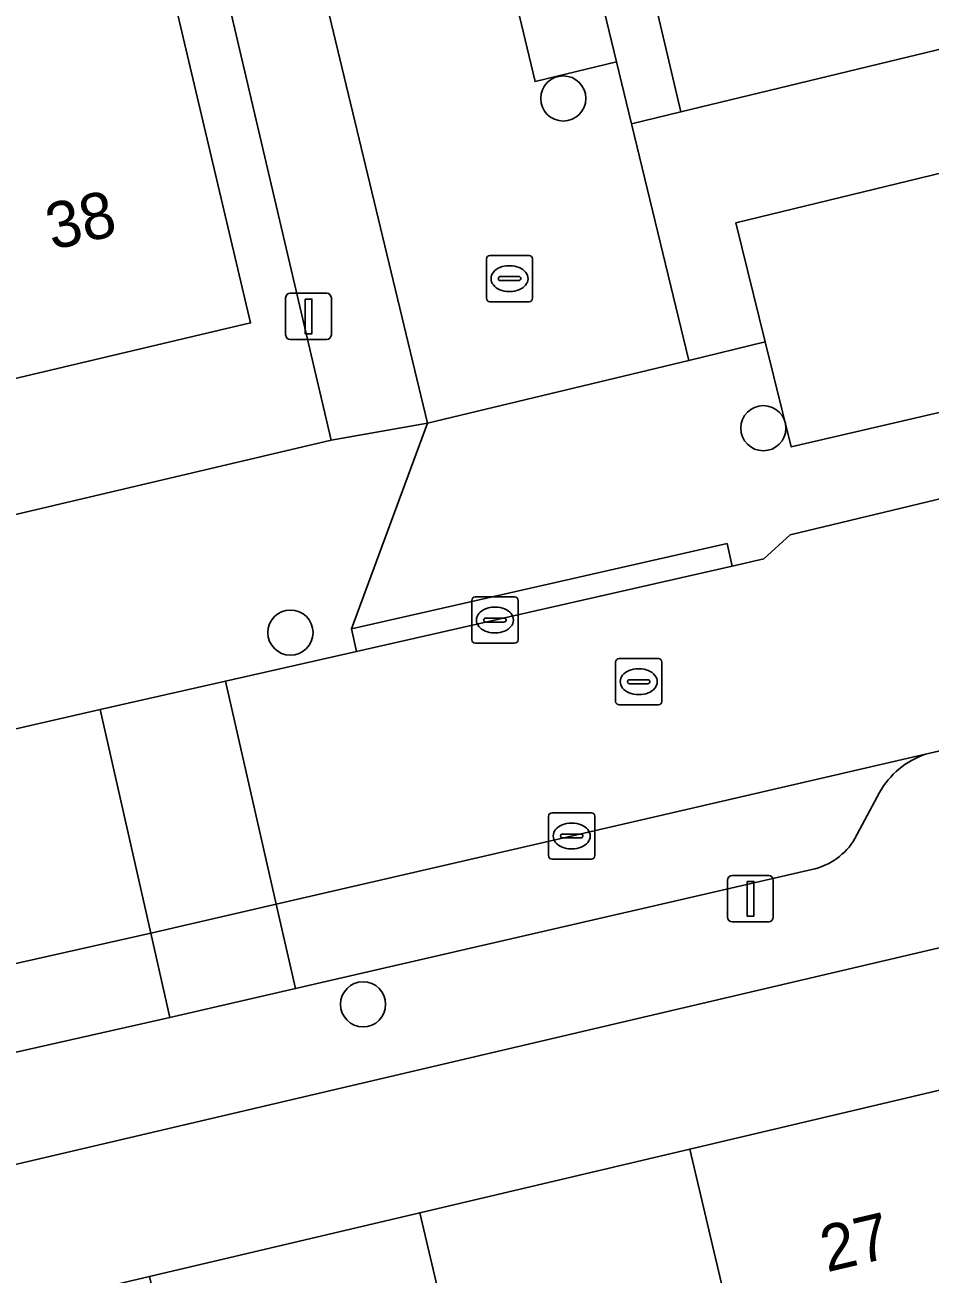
# Model space of a CAD drawing. Extents: x 158472 to 159562, y 388525 to 389606.
# Drawn here: x 159193.71 to 159213.31, y 388718.88 to 388745.92 of the extents above; entities that cross this region are included whole.
import ezdxf

# ---------------------------------------------------------------- set-up
doc = ezdxf.new("R2010")
doc.units = 0
for name, color, linetype in [('IMGEO_Boom', 7, 'Continuous'), ('IMGEO_Erf', 7, 'Continuous'), ('IMGEO_Kolk', 7, 'Continuous'), ('IMGEO_Lichtmast', 7, 'Continuous'), ('IMGEO_Pand', 7, 'Continuous'), ('IMGEO_Pand_nummerreeks', 7, 'Continuous'), ('IMGEO_Parkeervlak_open', 7, 'Continuous'), ('IMGEO_Rijbaan_lokaal_open', 7, 'Continuous'), ('IMGEO_Rioolput', 7, 'Continuous'), ('IMGEO_Voetpad_gesloten', 7, 'Continuous'), ('IMGEO_Voetpad_open', 7, 'Continuous')]:
    doc.layers.add(name, color=color, linetype=linetype)

msp = doc.modelspace()

# ---------------------------------------------------------------- linework, layer by layer
at = {"layer": 'IMGEO_Boom'}
for centre in [(159205.37, 388744.333), (159209.703, 388737.192), (159199.461, 388732.766), (159201.034, 388724.716)]:
    msp.add_circle(centre, 0.489, dxfattribs=at)
at = {"layer": 'IMGEO_Erf'}
for points in [[(159177.002, 388730.905), (159185.193, 388733.368), (159200.342, 388736.932), (159197.279, 388750)], [(159206.518, 388750), (159207.919, 388744.04), (159221.129, 388747.242)], [(159196.529, 388748.231), (159198.597, 388739.472), (159192.637, 388738.064), (159186.796, 388736.685), (159180.954, 388735.305), (159175.112, 388733.925), (159169.27, 388732.546), (159163.428, 388731.166), (159158.186, 388729.928), (159157.805, 388729.838), (159157.587, 388729.786), (159158.27, 388726.892), (159154.834, 388726.08), (159150.112, 388724.965), (159146.469, 388724.104), (159145.004, 388730.308), (159142.954, 388729.823), (159139.96, 388742.501), (159139.106, 388742.277), (159141.671, 388732.512), (159146.544, 388719.568), (159170.31, 388728.457)], [(159232.59, 388662.519), (159242.889, 388664.953), (159232.428, 388709.133), (159228.316, 388708.186), (159223.545, 388728.293), (159190.384, 388720.516), (159181.635, 388717.879), (159163.229, 388711.048)], [(159176.538, 388689.369), (159174.597, 388694.517), (159175.974, 388695.036), (159172.092, 388711.515), (159179.099, 388713.166), (159178.746, 388714.663), (159184.711, 388716.068), (159190.561, 388717.446), (159196.41, 388718.824), (159202.26, 388720.202), (159208.109, 388721.58), (159213.86, 388722.935), (159214.077, 388722.986), (159214.415, 388721.549), (159221.372, 388723.188), (159225.1, 388707.364), (159226.56, 388707.708), (159227.811, 388702.398), (159229.062, 388697.087), (159230.313, 388691.775)]]:
    msp.add_lwpolyline(points, dxfattribs=at)
at = {"layer": 'IMGEO_Kolk'}
for p, q in [((159203.78, 388740.932), (159204.632, 388740.932)), ((159203.705, 388740.006), (159203.705, 388740.858)), ((159204.193, 388740.712), (159204.218, 388740.712)), ((159204.706, 388740.858), (159204.706, 388740.006)), ((159203.964, 388740.426), (159203.964, 388740.438)), ((159204.007, 388740.475), (159204.405, 388740.475)), ((159204.448, 388740.438), (159204.448, 388740.426)), ((159204.402, 388740.389), (159204.004, 388740.389)), ((159204.216, 388740.152), (159204.191, 388740.152)), ((159204.632, 388739.932), (159203.78, 388739.932)), ((159203.389, 388732.612), (159203.389, 388733.464)), ((159203.464, 388733.538), (159204.316, 388733.538)), ((159204.39, 388733.464), (159204.39, 388732.612)), ((159203.877, 388733.318), (159203.902, 388733.318)), ((159203.648, 388733.032), (159203.648, 388733.044)), ((159204.086, 388732.995), (159203.688, 388732.995)), ((159203.691, 388733.081), (159204.089, 388733.081)), ((159204.132, 388733.044), (159204.132, 388733.032)), ((159203.9, 388732.758), (159203.875, 388732.758)), ((159204.316, 388732.538), (159203.464, 388732.538)), ((159205.052, 388727.935), (159205.052, 388728.787)), ((159205.127, 388728.861), (159205.979, 388728.861)), ((159206.053, 388728.787), (159206.053, 388727.935)), ((159205.54, 388728.641), (159205.565, 388728.641)), ((159205.311, 388728.355), (159205.311, 388728.367)), ((159205.749, 388728.318), (159205.351, 388728.318)), ((159205.354, 388728.404), (159205.752, 388728.404)), ((159205.795, 388728.367), (159205.795, 388728.355)), ((159205.563, 388728.081), (159205.538, 388728.081)), ((159205.979, 388727.861), (159205.127, 388727.861))]:
    msp.add_line(p, q, dxfattribs=at)
for points in [[(159203.78, 388740.932), (159204.632, 388740.932)], [(159203.705, 388740.006), (159203.705, 388740.858)], [(159204.706, 388740.858), (159204.706, 388740.006)], [(159204.632, 388739.932), (159203.78, 388739.932)], [(159203.389, 388732.612), (159203.389, 388733.464)], [(159203.464, 388733.538), (159204.316, 388733.538)], [(159204.39, 388733.464), (159204.39, 388732.612)], [(159204.316, 388732.538), (159203.464, 388732.538)], [(159205.052, 388727.935), (159205.052, 388728.787)], [(159205.127, 388728.861), (159205.979, 388728.861)], [(159206.053, 388728.787), (159206.053, 388727.935)], [(159205.979, 388727.861), (159205.127, 388727.861)]]:
    msp.add_lwpolyline(points, dxfattribs=at)
for centre, radius, start, end in [((159203.782, 388740.856), 0.0765, 91.552, 178.448), ((159203.782, 388740.856), 0.0765, 91.552, 178.448), ((159204.63, 388740.856), 0.0765, 1.552, 88.448), ((159204.63, 388740.856), 0.0765, 1.552, 88.448), ((159204.004, 388740.435), 0.0403, 85.8775, 175.7526), ((159204.001, 388740.425), 0.0366, 178.938, 274.7102), ((159204.405, 388740.432), 0.043, 264.8664, 352.4533), ((159204.409, 388740.437), 0.0386, 1.7309, 96.639), ((159203.782, 388740.008), 0.0765, 181.552, 268.448), ((159203.782, 388740.008), 0.0765, 181.552, 268.448), ((159204.63, 388740.008), 0.0765, 271.552, 358.448), ((159204.63, 388740.008), 0.0765, 271.552, 358.448), ((159203.466, 388733.462), 0.0765, 91.552, 178.448), ((159203.466, 388733.462), 0.0765, 91.552, 178.448), ((159204.314, 388733.462), 0.0765, 1.552, 88.448), ((159204.314, 388733.462), 0.0765, 1.552, 88.448), ((159203.688, 388733.041), 0.0403, 85.8775, 175.7526), ((159203.685, 388733.031), 0.0366, 178.938, 274.7102), ((159204.089, 388733.038), 0.043, 264.8664, 352.4533), ((159204.093, 388733.043), 0.0386, 1.7309, 96.639), ((159203.466, 388732.614), 0.0765, 181.552, 268.448), ((159203.466, 388732.614), 0.0765, 181.552, 268.448), ((159204.314, 388732.614), 0.0765, 271.552, 358.448), ((159204.314, 388732.614), 0.0765, 271.552, 358.448), ((159205.129, 388728.785), 0.0765, 91.552, 178.448), ((159205.129, 388728.785), 0.0765, 91.552, 178.448), ((159205.977, 388728.785), 0.0765, 1.552, 88.448), ((159205.977, 388728.785), 0.0765, 1.552, 88.448), ((159205.351, 388728.364), 0.0403, 85.8775, 175.7526), ((159205.348, 388728.354), 0.0366, 178.938, 274.7102), ((159205.752, 388728.361), 0.043, 264.8664, 352.4533), ((159205.756, 388728.366), 0.0386, 1.7309, 96.639), ((159205.129, 388727.937), 0.0765, 181.552, 268.448), ((159205.129, 388727.937), 0.0765, 181.552, 268.448), ((159205.977, 388727.937), 0.0765, 271.552, 358.448), ((159205.977, 388727.937), 0.0765, 271.552, 358.448)]:
    msp.add_arc(centre, radius, start, end, dxfattribs=at)
for centre, major_axis, ratio, start_param, end_param in [((159204.192, 388740.432), (-0.387, 0.002), 0.722429, 4.712389, 7.853982), ((159204.217, 388740.432), (-0.39, 0.002), 0.717154, 1.570796, 4.712389), ((159203.876, 388733.038), (-0.387, 0.002), 0.722429, 4.712389, 7.853982), ((159203.901, 388733.038), (-0.39, 0.002), 0.717154, 1.570796, 4.712389), ((159205.539, 388728.361), (-0.387, 0.002), 0.722429, 4.712389, 7.853982), ((159205.564, 388728.361), (-0.39, 0.002), 0.717154, 1.570796, 4.712389)]:
    msp.add_ellipse(centre, major_axis=major_axis, ratio=ratio, start_param=start_param, end_param=end_param, dxfattribs=at)
at = {"layer": 'IMGEO_Lichtmast'}
for p, q in [((159199.357, 388739.214), (159199.357, 388740.014)), ((159199.357, 388740.014), (159199.357, 388739.214)), ((159199.457, 388740.114), (159200.247, 388740.114)), ((159200.247, 388740.114), (159199.457, 388740.114)), ((159200.347, 388740.014), (159200.347, 388739.214)), ((159200.347, 388739.214), (159200.347, 388740.014)), ((159200.247, 388739.114), (159199.457, 388739.114)), ((159199.457, 388739.114), (159200.247, 388739.114)), ((159209.03, 388727.503), (159209.82, 388727.503)), ((159209.82, 388727.503), (159209.03, 388727.503)), ((159208.93, 388726.603), (159208.93, 388727.403)), ((159208.93, 388727.403), (159208.93, 388726.603)), ((159209.92, 388727.403), (159209.92, 388726.603)), ((159209.92, 388726.603), (159209.92, 388727.403)), ((159209.82, 388726.503), (159209.03, 388726.503)), ((159209.03, 388726.503), (159209.82, 388726.503))]:
    msp.add_line(p, q, dxfattribs=at)
for points in [[(159199.777, 388739.989), (159199.927, 388739.989), (159199.927, 388739.239), (159199.777, 388739.239), (159199.777, 388739.989)], [(159209.35, 388727.378), (159209.5, 388727.378), (159209.5, 388726.628), (159209.35, 388726.628), (159209.35, 388727.378)]]:
    msp.add_lwpolyline(points, dxfattribs=at)
for centre, start, end in [((159199.457, 388740.014), 90, 180), ((159199.457, 388740.014), 90, 180), ((159200.247, 388740.014), 0, 90), ((159200.247, 388740.014), 360, 90), ((159199.457, 388739.214), 180, 270), ((159199.457, 388739.214), 180, 270), ((159200.247, 388739.214), 270, 0), ((159200.247, 388739.214), 270, 0), ((159209.03, 388727.403), 90, 180), ((159209.03, 388727.403), 90, 180), ((159209.82, 388727.403), 0, 90), ((159209.82, 388727.403), 360, 90), ((159209.03, 388726.603), 180, 270), ((159209.03, 388726.603), 180, 270), ((159209.82, 388726.603), 270, 0), ((159209.82, 388726.603), 270, 0)]:
    msp.add_arc(centre, 0.1, start, end, dxfattribs=at)
at = {"layer": 'IMGEO_Pand'}
for points in [[(159192.637, 388738.064), (159198.597, 388739.472), (159196.529, 388748.231), (159194.194, 388747.679), (159193.835, 388749.201), (159191.668, 388748.689), (159191.359, 388750), (159190.294, 388754.505), (159188.836, 388754.161), (159189.819, 388750)], [(159211.877, 388705.58), (159213.406, 388705.94), (159212.049, 388711.701), (159214.143, 388712.194), (159213.772, 388713.768), (159215.908, 388714.272), (159213.86, 388722.935), (159208.109, 388721.58)], [(159211.877, 388705.58), (159208.109, 388721.58), (159202.26, 388720.202), (159204.319, 388711.456), (159206.662, 388712.008), (159207.021, 388710.481), (159209.091, 388710.968), (159210.44, 388705.241)], [(159200.195, 388702.752), (159201.699, 388703.106), (159200.334, 388708.899), (159202.519, 388709.414), (159202.158, 388710.947), (159204.319, 388711.456), (159202.26, 388720.202), (159196.41, 388718.824)]]:
    msp.add_lwpolyline(points, close=True, dxfattribs=at)
at = {"layer": 'IMGEO_Parkeervlak_open'}
for points in [[(159200.182, 388771.372), (159198.443, 388771.042), (159204.758, 388744.699), (159206.526, 388745.127), (159205.349, 388750)], [(159221.362, 388744.617), (159209.109, 388741.643), (159209.746, 388739.066), (159210.309, 388736.788), (159222.569, 388739.634)], [(159199.149, 388726.885), (159196.439, 388726.26), (159196.851, 388724.428), (159199.571, 388725.055)]]:
    msp.add_lwpolyline(points, close=True, dxfattribs=at)
for points in [[(159213.214, 388730.132), (159207.167, 388728.734), (159199.149, 388726.885), (159199.571, 388725.055), (159207.59, 388726.904)], [(159211.688, 388728.305), (159212.22, 388729.302)], [(159207.59, 388726.904), (159210.756, 388727.636)], [(159196.439, 388726.26), (159187.917, 388724.344)], [(159188.423, 388722.535), (159196.851, 388724.428), (159196.439, 388726.26)]]:
    msp.add_lwpolyline(points, dxfattribs=at)
for centre, radius, start, end in [((159213.798, 388728.422), 1.807, 108.8679, 150.8566), ((159210.458, 388729.035), 1.431, 282.035, 329.3075)]:
    msp.add_arc(centre, radius, start, end, dxfattribs=at)
at = {"layer": 'IMGEO_Rijbaan_lokaal_open'}
for points in [[(159194.979, 388785.153), (159187.459, 388816.74), (159182.667, 388815.587), (159182.892, 388814.633), (159183.575, 388811.733), (159179.272, 388810.703), (159183.891, 388791.598), (159189.101, 388792.923), (159191.737, 388781.721), (159199.373, 388750), (159202.429, 388737.3), (159208.09, 388738.657), (159206.858, 388743.754), (159206.851, 388743.782), (159206.526, 388745.127), (159204.758, 388744.699), (159198.443, 388771.042)], [(159196.439, 388726.26), (159199.149, 388726.885), (159198.054, 388731.714), (159195.342, 388731.099)]]:
    msp.add_lwpolyline(points, close=True, dxfattribs=at)
for points in [[(159226.546, 388738.79), (159210.282, 388734.882), (159209.711, 388734.36), (159209.029, 388734.205), (159200.89, 388732.358), (159198.054, 388731.714), (159199.149, 388726.885), (159207.167, 388728.734), (159213.214, 388730.132), (159217.247, 388731.065), (159224.35, 388732.805)], [(159187.917, 388724.344), (159196.439, 388726.26), (159195.342, 388731.099), (159193.295, 388730.634), (159188.161, 388729.403)]]:
    msp.add_lwpolyline(points, dxfattribs=at)
at = {"layer": 'IMGEO_Rioolput'}
for p, q in [((159206.504, 388731.276), (159206.504, 388732.128)), ((159206.579, 388732.202), (159207.431, 388732.202)), ((159207.505, 388732.128), (159207.505, 388731.276)), ((159206.806, 388731.745), (159207.204, 388731.745)), ((159206.992, 388731.982), (159207.017, 388731.982)), ((159206.763, 388731.696), (159206.763, 388731.708)), ((159207.201, 388731.659), (159206.803, 388731.659)), ((159207.247, 388731.708), (159207.247, 388731.696)), ((159207.431, 388731.202), (159206.579, 388731.202)), ((159207.015, 388731.422), (159206.99, 388731.422))]:
    msp.add_line(p, q, dxfattribs=at)
for points in [[(159206.504, 388731.276), (159206.504, 388732.128)], [(159206.579, 388732.202), (159207.431, 388732.202)], [(159207.505, 388732.128), (159207.505, 388731.276)], [(159207.431, 388731.202), (159206.579, 388731.202)]]:
    msp.add_lwpolyline(points, dxfattribs=at)
for centre, radius, start, end in [((159206.581, 388732.126), 0.0765, 91.552, 178.448), ((159206.581, 388732.126), 0.0765, 91.552, 178.448), ((159207.429, 388732.126), 0.0765, 1.552, 88.448), ((159207.429, 388732.126), 0.0765, 1.552, 88.448), ((159206.803, 388731.705), 0.0403, 85.8775, 175.7526), ((159207.208, 388731.707), 0.0386, 1.7309, 96.639), ((159206.8, 388731.695), 0.0366, 178.938, 274.7102), ((159207.204, 388731.702), 0.043, 264.8664, 352.4533), ((159206.581, 388731.278), 0.0765, 181.552, 268.448), ((159206.581, 388731.278), 0.0765, 181.552, 268.448), ((159207.429, 388731.278), 0.0765, 271.552, 358.448), ((159207.429, 388731.278), 0.0765, 271.552, 358.448)]:
    msp.add_arc(centre, radius, start, end, dxfattribs=at)
for centre, major_axis, ratio, start_param, end_param in [((159206.991, 388731.702), (-0.387, 0.002), 0.722429, 4.712389, 7.853982), ((159207.016, 388731.702), (-0.39, 0.002), 0.717154, 1.570796, 4.712389)]:
    msp.add_ellipse(centre, major_axis=major_axis, ratio=ratio, start_param=start_param, end_param=end_param, dxfattribs=at)
at = {"layer": 'IMGEO_Voetpad_gesloten'}
msp.add_lwpolyline([(159209.029, 388734.205), (159208.919, 388734.692), (159200.78, 388732.847), (159200.89, 388732.358)], close=True, dxfattribs=at)
at = {"layer": 'IMGEO_Voetpad_open'}
for points in [[(159179.416, 388821.923), (159182.667, 388815.587), (159187.459, 388816.74), (159194.979, 388785.153), (159198.443, 388771.042), (159200.182, 388771.372), (159205.349, 388750), (159206.526, 388745.127), (159206.851, 388743.782), (159207.919, 388744.04), (159206.518, 388750), (159205.092, 388756.062), (159204.199, 388759.858), (159202.326, 388767.824), (159201.564, 388771.063), (159200.906, 388773.861), (159201.87, 388773.953), (159200.997, 388777.627), (159200.158, 388781.154), (159199.232, 388780.921), (159198.849, 388782.376), (159197.936, 388785.85), (159196.763, 388790.806)], [(159221.129, 388747.242), (159207.919, 388744.04), (159206.851, 388743.782), (159206.858, 388743.754), (159208.09, 388738.657), (159209.746, 388739.066), (159209.109, 388741.643), (159221.362, 388744.617), (159222.569, 388739.634), (159235.084, 388742.363), (159234.712, 388744.068), (159236.899, 388747.795)], [(159238.568, 388726.847), (159237.398, 388731.749), (159235.084, 388742.363), (159222.569, 388739.634), (159210.309, 388736.788), (159209.746, 388739.066), (159208.09, 388738.657), (159202.429, 388737.3), (159200.78, 388732.847), (159208.919, 388734.692), (159209.029, 388734.205), (159209.711, 388734.36), (159210.282, 388734.882), (159226.546, 388738.79)], [(159191.424, 388731.577), (159192.527, 388730.933), (159193.295, 388730.634), (159195.342, 388731.099), (159198.054, 388731.714), (159200.89, 388732.358), (159200.78, 388732.847), (159202.429, 388737.3), (159200.342, 388736.932), (159185.193, 388733.368), (159177.002, 388730.905)], [(159224.35, 388732.805), (159217.247, 388731.065), (159213.214, 388730.132)], [(159149.911, 388706.384), (159152.409, 388707.311), (159152.21, 388707.847), (159157.674, 388709.832), (159162.292, 388711.51), (159162.564, 388710.795), (159163.229, 388711.048), (159181.635, 388717.879), (159190.384, 388720.516), (159223.545, 388728.293), (159231.218, 388730.092)], [(159212.22, 388729.302), (159211.688, 388728.305)], [(159210.756, 388727.636), (159207.59, 388726.904), (159199.571, 388725.055), (159196.851, 388724.428), (159188.423, 388722.535)]]:
    msp.add_lwpolyline(points, dxfattribs=at)
msp.add_lwpolyline([(159191.737, 388781.721), (159189.101, 388792.923), (159183.891, 388791.598), (159179.272, 388810.703), (159178.694, 388810.508), (159183.211, 388791.544), (159183.559, 388790.082), (159186.494, 388790.744), (159194.559, 388757.146), (159194.937, 388755.57), (159195.92, 388755.795), (159197.279, 388750), (159200.342, 388736.932), (159202.429, 388737.3), (159199.373, 388750)], close=True, dxfattribs=at)
for centre, radius, start, end in [((159213.798, 388728.422), 1.807, 108.8679, 150.8566), ((159210.458, 388729.035), 1.431, 282.035, 329.3075)]:
    msp.add_arc(centre, radius, start, end, dxfattribs=at)

# ---------------------------------------------------------------- texts
at = {"layer": 'IMGEO_Pand_nummerreeks'}
for s, rotation, p in [('38', 13.2883, (159194.303, 388741.046)), ('27', 13.2556, (159211.08, 388718.911))]:
    msp.add_text(s, height=1, rotation=rotation, dxfattribs=at).set_placement(p)

doc.saveas('drawing.dxf')
